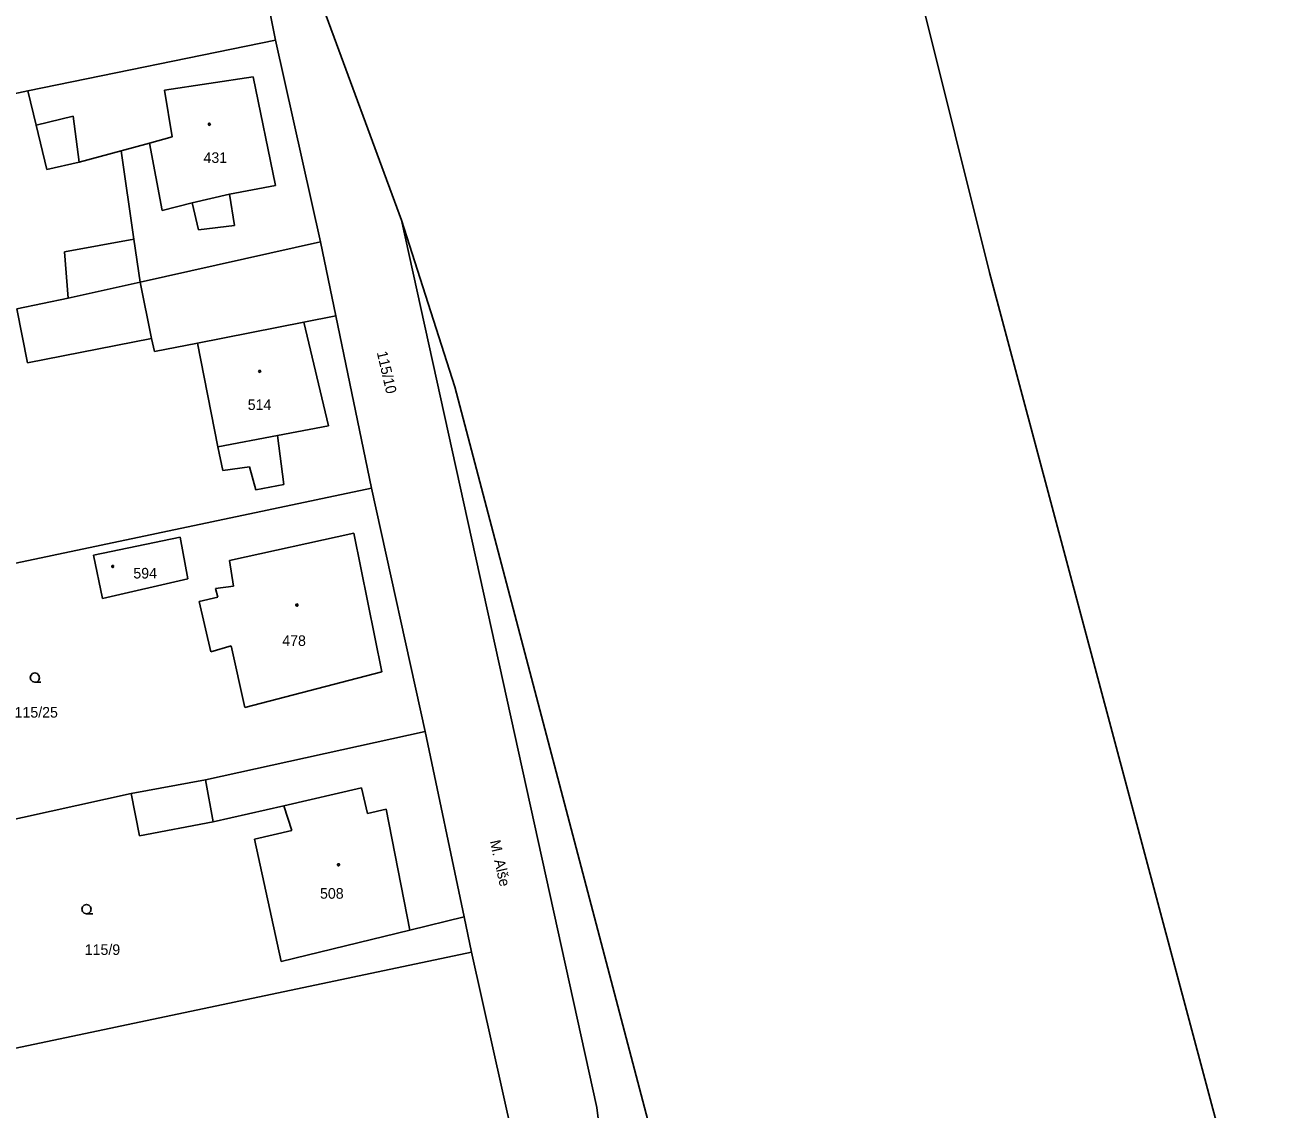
# Model space of a CAD drawing. Extents: x -757994 to -755874, y -1047691 to -1046119.
# Drawn here: x -756280.1 to -756180.1, y -1047087.3 to -1047000.3 of the extents above; entities that cross this region are included whole.
import ezdxf

# ---------------------------------------------------------------- set-up
doc = ezdxf.new("R2010")
doc.units = 0
doc.layers.add('katastrální mapa', color=7, linetype='Continuous')

msp = doc.modelspace()

# ---------------------------------------------------------------- linework, layer by layer
at = {"layer": 'katastrální mapa'}
for p, q in [((-756231.29, -1046905.02), (-756202.67, -1047020.16)), ((-756259.97, -1047001.5), (-756263.44, -1046984.46)), ((-756256.5, -1046997.9), (-756249.85, -1047015.96)), ((-756259.97, -1047001.5), (-756279.84, -1047005.59)), ((-756256.37, -1047017.69), (-756259.97, -1047001.5)), ((-756268.89, -1047005.53), (-756261.77, -1047004.45)), ((-756261.77, -1047004.45), (-756259.97, -1047013.18)), ((-756279.84, -1047005.59), (-756285.77, -1047006.81)), ((-756279.84, -1047005.59), (-756279.18, -1047008.33)), ((-756268.27, -1047009.27), (-756268.89, -1047005.53)), ((-756279.18, -1047008.33), (-756276.2, -1047007.61)), ((-756276.2, -1047007.61), (-756275.74, -1047011.31)), ((-756279.18, -1047008.33), (-756278.32, -1047011.88)), ((-756272.35, -1047010.39), (-756270.08, -1047009.78)), ((-756270.08, -1047009.78), (-756268.27, -1047009.27)), ((-756269.07, -1047015.18), (-756270.08, -1047009.78)), ((-756275.74, -1047011.31), (-756272.35, -1047010.39)), ((-756272.35, -1047010.39), (-756271.33, -1047017.47)), ((-756278.32, -1047011.88), (-756275.74, -1047011.31)), ((-756266.65, -1047014.56), (-756263.67, -1047013.88)), ((-756259.97, -1047013.18), (-756263.67, -1047013.88)), ((-756263.67, -1047013.88), (-756263.26, -1047016.38)), ((-756266.65, -1047014.56), (-756269.07, -1047015.18)), ((-756266.15, -1047016.74), (-756266.65, -1047014.56)), ((-756245.58, -1047029.33), (-756249.85, -1047015.96)), ((-756249.85, -1047015.96), (-756234.19, -1047087.15)), ((-756263.26, -1047016.38), (-756266.15, -1047016.74)), ((-756271.33, -1047017.47), (-756276.9, -1047018.48)), ((-756271.33, -1047017.47), (-756270.83, -1047020.93)), ((-756256.37, -1047017.69), (-756270.83, -1047020.93)), ((-756255.14, -1047023.62), (-756256.37, -1047017.69)), ((-756276.9, -1047018.48), (-756276.6, -1047022.21)), ((-756270.83, -1047020.93), (-756276.6, -1047022.21)), ((-756269.91, -1047025.44), (-756270.83, -1047020.93)), ((-756202.67, -1047020.16), (-756180.08, -1047104.67)), ((-756276.6, -1047022.21), (-756280.74, -1047023.06)), ((-756279.86, -1047027.41), (-756280.74, -1047023.06)), ((-756255.14, -1047023.62), (-756257.71, -1047024.13)), ((-756252.27, -1047037.44), (-756255.14, -1047023.62)), ((-756257.71, -1047024.13), (-756266.24, -1047025.82)), ((-756257.71, -1047024.13), (-756255.73, -1047032.46)), ((-756269.91, -1047025.44), (-756279.86, -1047027.41)), ((-756269.69, -1047026.5), (-756269.91, -1047025.44)), ((-756266.24, -1047025.82), (-756269.69, -1047026.5)), ((-756264.59, -1047034.14), (-756266.24, -1047025.82)), ((-756229.82, -1047089.16), (-756245.58, -1047029.33)), ((-756255.73, -1047032.46), (-756259.8, -1047033.23)), ((-756259.8, -1047033.23), (-756264.59, -1047034.14)), ((-756259.8, -1047033.23), (-756259.3, -1047037.17)), ((-756264.2, -1047036.03), (-756264.59, -1047034.14)), ((-756262.07, -1047035.73), (-756264.2, -1047036.03)), ((-756261.56, -1047037.59), (-756262.07, -1047035.73)), ((-756252.27, -1047037.44), (-756291.17, -1047045.66)), ((-756259.3, -1047037.17), (-756261.56, -1047037.59)), ((-756247.96, -1047056.98), (-756252.27, -1047037.44)), ((-756274.59, -1047042.83), (-756267.63, -1047041.38)), ((-756267.63, -1047041.38), (-756267, -1047044.72)), ((-756263.67, -1047043.25), (-756253.69, -1047041.05)), ((-756253.69, -1047041.05), (-756251.43, -1047052.2)), ((-756273.85, -1047046.3), (-756274.59, -1047042.83)), ((-756263.33, -1047045.31), (-756263.67, -1047043.25)), ((-756267, -1047044.72), (-756273.85, -1047046.3)), ((-756264.78, -1047045.51), (-756263.33, -1047045.31)), ((-756264.6, -1047046.19), (-756264.78, -1047045.51)), ((-756266.09, -1047046.55), (-756264.6, -1047046.19)), ((-756265.16, -1047050.58), (-756266.09, -1047046.55)), ((-756263.54, -1047050.1), (-756265.16, -1047050.58)), ((-756262.44, -1047055.06), (-756263.54, -1047050.1)), ((-756251.43, -1047052.2), (-756262.44, -1047055.06)), ((-756247.96, -1047056.98), (-756265.6, -1047060.86)), ((-756244.84, -1047071.85), (-756247.96, -1047056.98)), ((-756265.6, -1047060.86), (-756271.55, -1047061.96)), ((-756265.6, -1047060.86), (-756264.97, -1047064.22)), ((-756271.55, -1047061.96), (-756287.35, -1047065.41)), ((-756270.89, -1047065.34), (-756271.55, -1047061.96)), ((-756259.29, -1047062.94), (-756253.07, -1047061.5)), ((-756253.07, -1047061.5), (-756252.6, -1047063.55)), ((-756259.29, -1047062.94), (-756264.97, -1047064.22)), ((-756258.67, -1047064.93), (-756259.29, -1047062.94)), ((-756252.6, -1047063.55), (-756251.09, -1047063.21)), ((-756251.09, -1047063.21), (-756249.2, -1047072.91)), ((-756264.97, -1047064.22), (-756270.89, -1047065.34)), ((-756261.65, -1047065.6), (-756258.67, -1047064.93)), ((-756259.51, -1047075.42), (-756261.65, -1047065.6)), ((-756244.84, -1047071.85), (-756249.2, -1047072.91)), ((-756244.24, -1047074.68), (-756244.84, -1047071.85)), ((-756249.2, -1047072.91), (-756259.51, -1047075.42)), ((-756244.24, -1047074.68), (-756283.47, -1047082.93)), ((-756239.5, -1047095.88), (-756244.24, -1047074.68)), ((-756234.19, -1047087.15), (-756230.7, -1047114.34))]:
    msp.add_line(p, q, dxfattribs=at)
for points in [[(-756265.28, -1047008.18), (-756265.23, -1047008.19), (-756265.21, -1047008.23), (-756265.2, -1047008.26), (-756265.21, -1047008.3), (-756265.25, -1047008.34), (-756265.28, -1047008.35), (-756265.33, -1047008.33), (-756265.35, -1047008.3), (-756265.36, -1047008.26), (-756265.35, -1047008.22), (-756265.32, -1047008.18)], [(-756261.24, -1047027.99), (-756261.19, -1047028), (-756261.17, -1047028.05), (-756261.16, -1047028.08), (-756261.17, -1047028.12), (-756261.21, -1047028.16), (-756261.24, -1047028.17), (-756261.28, -1047028.15), (-756261.32, -1047028.12), (-756261.33, -1047028.08), (-756261.32, -1047028.03), (-756261.27, -1047028)], [(-756273.03, -1047043.65), (-756272.98, -1047043.66), (-756272.96, -1047043.7), (-756272.95, -1047043.73), (-756272.96, -1047043.77), (-756273, -1047043.81), (-756273.03, -1047043.82), (-756273.08, -1047043.8), (-756273.1, -1047043.77), (-756273.11, -1047043.73), (-756273.1, -1047043.69), (-756273.07, -1047043.65)], [(-756258.26, -1047046.74), (-756258.21, -1047046.75), (-756258.19, -1047046.8), (-756258.18, -1047046.83), (-756258.19, -1047046.88), (-756258.23, -1047046.91), (-756258.26, -1047046.92), (-756258.3, -1047046.9), (-756258.34, -1047046.87), (-756258.35, -1047046.83), (-756258.34, -1047046.78), (-756258.29, -1047046.75)], [(-756254.91, -1047067.58), (-756254.86, -1047067.59), (-756254.84, -1047067.63), (-756254.83, -1047067.66), (-756254.84, -1047067.71), (-756254.88, -1047067.74), (-756254.91, -1047067.75), (-756254.96, -1047067.73), (-756254.99, -1047067.7), (-756255, -1047067.66), (-756254.99, -1047067.62), (-756254.95, -1047067.58)]]:
    msp.add_lwpolyline(points, close=True, dxfattribs=at)
for points in [[(-756279.28, -1047053.02), (-756279.47, -1047052.97), (-756279.6, -1047052.84), (-756279.66, -1047052.65), (-756279.6, -1047052.47), (-756279.47, -1047052.33), (-756279.29, -1047052.28), (-756279.1, -1047052.33), (-756278.97, -1047052.47), (-756278.92, -1047052.66), (-756278.97, -1047052.85), (-756279.1, -1047052.98), (-756279.29, -1047053.03), (-756278.79, -1047053.03)], [(-756275.13, -1047071.59), (-756275.32, -1047071.54), (-756275.46, -1047071.41), (-756275.51, -1047071.22), (-756275.46, -1047071.03), (-756275.32, -1047070.9), (-756275.14, -1047070.85), (-756274.95, -1047070.9), (-756274.82, -1047071.03), (-756274.77, -1047071.23), (-756274.82, -1047071.42), (-756274.95, -1047071.55), (-756275.14, -1047071.6), (-756274.64, -1047071.6)]]:
    msp.add_lwpolyline(points, dxfattribs=at)

# ---------------------------------------------------------------- texts
for s, p in [('431', (-756265.75, -1047011.36)), ('514', (-756262.2, -1047031.18)), ('594', (-756271.38, -1047044.7)), ('478', (-756259.43, -1047050.11)), ('115/25', (-756280.91, -1047055.86)), ('508', (-756256.4, -1047070.39)), ('115/9', (-756275.28, -1047074.9))]:
    msp.add_text(s, height=0.85, dxfattribs=at).set_placement(p)
for s, rotation, p in [('115/10', 283.1557, (-756251.85, -1047026.56)), ('M. Alše', 282.6974, (-756242.78, -1047065.78))]:
    msp.add_text(s, height=0.85, rotation=rotation, dxfattribs=at).set_placement(p)

doc.saveas('drawing.dxf')
